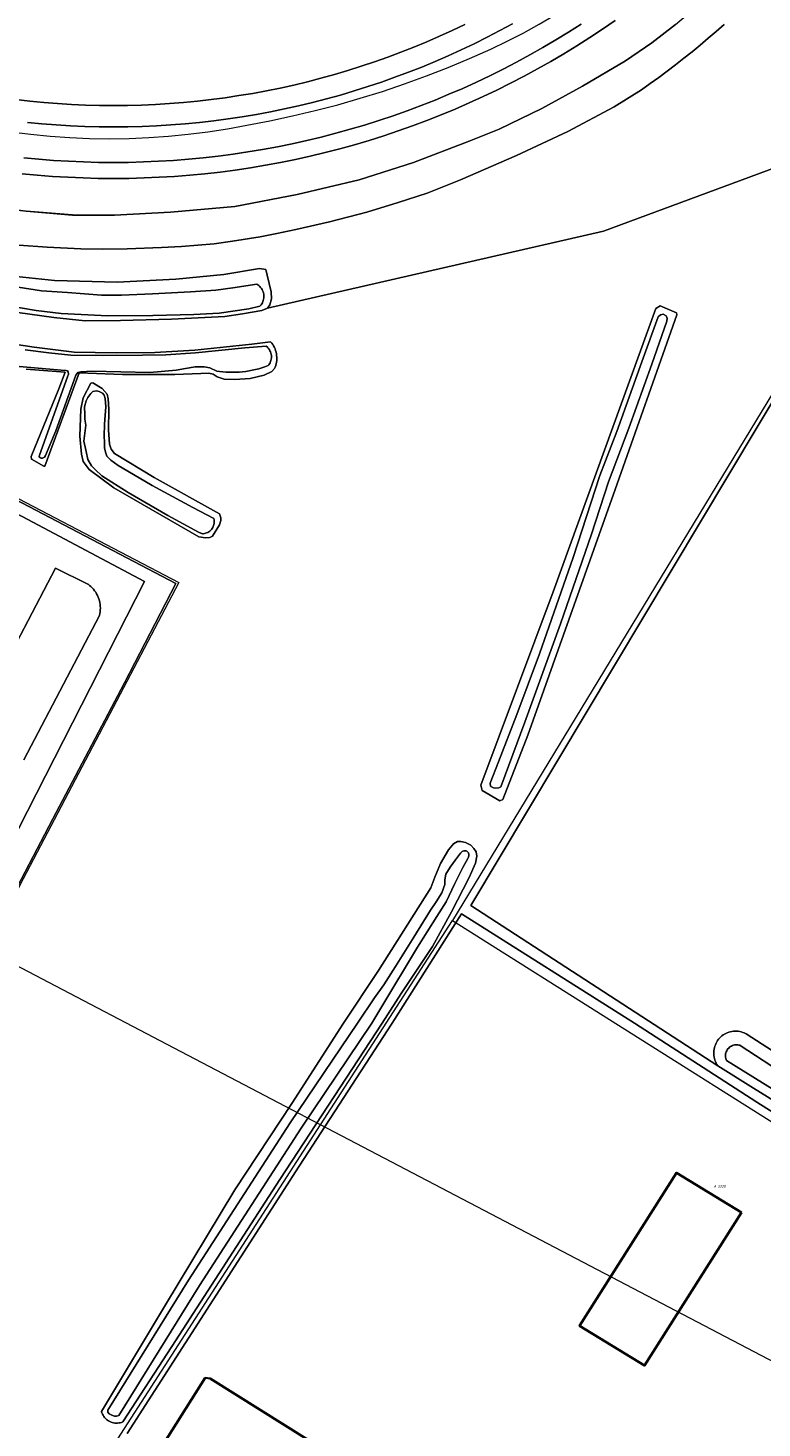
# Model space of a CAD drawing. Header units: metres. Extents: x 250001 to 257773, y 598992 to 609118.
# Tile 591 of 656: x 253147 to 253250, y 606443 to 606640. Entities that reach past the tile are written whole.
import ezdxf
from ezdxf.enums import TextEntityAlignment as Align
from ezdxf.lldxf.tags import DXFTag

# ---------------------------------------------------------------- set-up
doc = ezdxf.new("R2010")
doc.units = ezdxf.units.M
for name, color, linetype, lineweight in [('B-WE-GR-GRAS-GV', 252, 'Continuous', 13), ('B-WE-IE-TERREINAFSCHEIDING_KUNSTMATIG_HEKWERK-G', 252, 'IE-TERREINAFSCHEIDING-KUNSTMATIG', 18), ('B-WE-KG-GRENS_PERCEEL-G', 150, 'KG-PERCEEL', 18), ('B-WE-KG-GRENS_PERCEEL-S', 150, 'Continuous', 25), ('B-WE-OG-BEBOUWING-GV', 1, 'Continuous', 35), ('B-WE-OG-BEBOUWING_BASSIN-GV', 1, 'Continuous', 35), ('B-WE-OG-TERREIN_ERF-GV', 7, 'Continuous', 18), ('B-WE-OG-WATER-GV', 252, 'Continuous', 18), ('B-WE-OG-WATER_SLOOT-GV', 252, 'Continuous', 18), ('B-WE-VH-ONVERHARD-GV', 252, 'Continuous', 18), ('B-WE-VH-VERHARDING_GESLOTEN-GV', 252, 'Continuous', 18), ('B-WE-VH-VERHARDING_OPEN-GV', 252, 'Continuous', 18), ('X-XX-AL-REFERENTIE-G', 7, 'Continuous', 18)]:
    doc.layers.add(name, color=color, linetype=linetype, lineweight=lineweight)
doc.styles.add('NLCS-ISO', font='NLCS-ISO.ttf')
doc.styles.get("Standard").update_dxf_attribs({"font": 'NLCS-ISO.ttf'})
doc.linetypes.add('IE-TERREINAFSCHEIDING-KUNSTMATIG', pattern='A,4,[82,NLCS.shx,S=0.75,R=90,X=0,Y=0],4,-2', length=10)
tags = doc.linetypes.add('KG-PERCEEL', pattern='A,5.5,-2,["P",Standard,S=1.8,R=0,X=-0.5,Y=-0.9],-2,5.5,-2,[5,NLCS.SHX,S=0.75,R=0,X=0,Y=0],-2', length=19).pattern_tags.tags
tags[6] = DXFTag(74, 10)

# ---------------------------------------------------------------- blocks, each defined once
blk = doc.blocks.new('SKG-PERCEELNUMMER-SO')
at = {"style": 'NLCS-ISO', "oblique": 10, "flags": 1}
blk.add_attdef('GEMEENTECODE', text='', height=1.8, dxfattribs=at).set_placement((0, 2.55), align=Align.MIDDLE_CENTER)
at = {"style": 'NLCS-ISO', "oblique": 10}
blk.add_attdef('SECTIE', text='', height=1.8, dxfattribs=at).set_placement((-0.5, 0), align=Align.MIDDLE_RIGHT)
blk.add_attdef('PERCEELNUMMER', text='', height=1.8, dxfattribs=at).set_placement((0.5, 0), align=Align.MIDDLE_LEFT)
blk = doc.blocks.new('BS2021-132-Xref-KAD-20210617')
at = {"layer": 'B-WE-KG-GRENS_PERCEEL-G', "flags": 128}
for points in [[(253211.577, 606636.762), (253213.861, 606637.86), (253216.114, 606639.021), (253218.335, 606640.243), (253220.521, 606641.525), (253222.671, 606642.867), (253224.783, 606644.268), (253226.856, 606645.726), (253228.889, 606647.24), (253230.879, 606648.81), (253232.825, 606650.433), (253234.726, 606652.11), (253236.58, 606653.838), (253238.386, 606655.616), (253240.142, 606657.443)], [(253177.318, 606626.087), (253180.533, 606626.691), (253183.732, 606627.37), (253186.916, 606628.123), (253190.08, 606628.95), (253193.225, 606629.85), (253196.348, 606630.824), (253199.447, 606631.869), (253202.522, 606632.986), (253205.569, 606634.174), (253208.588, 606635.433), (253211.577, 606636.762)], [(253141.447, 606625.581), (253144.189, 606625.151), (253146.941, 606624.798), (253149.703, 606624.524), (253152.471, 606624.327), (253155.243, 606624.21), (253158.018, 606624.17), (253160.793, 606624.209), (253163.566, 606624.327), (253166.334, 606624.523), (253169.095, 606624.797), (253171.848, 606625.15), (253174.59, 606625.58), (253177.318, 606626.087)], [(253268.471, 606617.005), (253206.17, 606514.42)], [(253065.568, 606615.29), (253093.58, 606600.677), (253136.08, 606578.446), (253167.764, 606561.86), (253145.95, 606520.255), (253140.718, 606510.27)], [(253187.639, 606485.707), (253206.17, 606514.42)], [(253206.17, 606514.42), (253302.926, 606453.357)], [(253187.639, 606485.707), (253140.718, 606510.27)], [(253449.49, 606360.86), (253441.06, 606327.05), (253394.72, 606253.53), (253240.78, 606350.68), (253135.92, 606405.57), (253187.639, 606485.707)], [(253302.926, 606453.357), (253291.42, 606431.38), (253187.639, 606485.707)]]:
    blk.add_lwpolyline(points, dxfattribs=at)
at = {"layer": 'B-WE-KG-GRENS_PERCEEL-S', "xscale": 0.2, "yscale": 0.2, "zscale": 0.2}
blk.add_blockref('SKG-PERCEELNUMMER-SO', (253243.315, 606477.09), dxfattribs=at).add_auto_attribs({'PERCEELNUMMER': '3328', 'SECTIE': 'A'})
blk = doc.blocks.new('BS2021-132-Xref-BGT-GRIJS-20210617-aangepast')
at = {"layer": 'B-WE-GR-GRAS-GV', "flags": 128}
for points in [[(253144.906, 606629.681), (253146.857, 606629.459), (253148.811, 606629.27), (253150.768, 606629.116), (253152.728, 606628.996), (253154.689, 606628.91), (253156.652, 606628.858), (253158.615, 606628.841), (253160.578, 606628.858), (253162.541, 606628.909), (253164.502, 606628.994), (253166.462, 606629.114), (253168.419, 606629.268), (253170.374, 606629.455), (253172.324, 606629.677), (253174.271, 606629.933), (253176.213, 606630.223), (253178.149, 606630.547), (253180.08, 606630.905), (253182.003, 606631.296), (253183.92, 606631.72), (253185.829, 606632.178), (253187.73, 606632.67), (253189.622, 606633.194), (253191.505, 606633.751), (253193.377, 606634.342), (253195.239, 606634.964), (253197.09, 606635.619), (253198.929, 606636.307), (253200.756, 606637.026), (253202.57, 606637.777), (253204.37, 606638.56), (253206.157, 606639.373), (253207.929, 606640.218)], [(253207.929, 606640.218), (253206.157, 606639.373), (253204.37, 606638.56), (253202.57, 606637.777), (253200.756, 606637.026), (253198.929, 606636.307), (253197.09, 606635.619), (253195.239, 606634.964), (253193.377, 606634.342), (253191.505, 606633.751), (253189.622, 606633.194), (253187.73, 606632.67), (253185.829, 606632.178), (253183.92, 606631.72), (253182.003, 606631.296), (253180.08, 606630.905), (253178.149, 606630.547), (253176.213, 606630.223), (253174.271, 606629.933), (253172.324, 606629.677), (253170.374, 606629.455), (253168.419, 606629.268), (253166.462, 606629.114), (253164.502, 606628.994), (253162.541, 606628.909), (253160.578, 606628.858), (253158.615, 606628.841), (253156.652, 606628.858), (253154.689, 606628.91), (253152.728, 606628.996), (253150.768, 606629.116), (253148.811, 606629.27), (253146.857, 606629.459), (253144.906, 606629.681)], [(253146.543, 606626.475), (253148.549, 606626.282), (253150.559, 606626.123), (253152.57, 606626), (253154.584, 606625.912), (253156.599, 606625.859), (253158.615, 606625.841), (253160.63, 606625.858), (253162.645, 606625.911), (253164.659, 606625.998), (253166.671, 606626.121), (253168.68, 606626.279), (253170.687, 606626.472), (253172.69, 606626.7), (253174.688, 606626.963), (253176.682, 606627.26), (253178.67, 606627.593), (253180.652, 606627.96), (253182.627, 606628.361), (253184.595, 606628.797), (253186.555, 606629.267), (253188.506, 606629.772), (253190.449, 606630.31), (253192.381, 606630.882), (253194.304, 606631.488), (253196.215, 606632.128), (253198.116, 606632.8), (253200.004, 606633.506), (253201.879, 606634.244), (253203.742, 606635.015), (253205.59, 606635.819), (253207.424, 606636.654), (253209.244, 606637.522), (253211.048, 606638.421), (253212.836, 606639.351), (253214.607, 606640.313)], [(253244.317, 606640.206), (253243.204, 606639.236), (253242.08, 606638.277), (253240.946, 606637.33), (253239.801, 606636.396), (253238.647, 606635.474), (253237.483, 606634.565), (253236.308, 606633.668), (253235.125, 606632.784), (253233.931, 606631.914), (253232.729, 606631.056), (253228.891, 606628.675), (253222.389, 606625.18), (253215.15, 606621.817), (253207.3, 606618.416), (253202.626, 606616.541), (253198.571, 606615.238), (253194.141, 606613.852), (253188.912, 606612.503), (253184.196, 606611.442), (253181.526, 606610.876), (253179.214, 606610.409), (253175.323, 606609.781), (253172.728, 606609.435), (253168.161, 606609.034), (253165.328, 606608.889), (253160.538, 606608.736), (253157.016, 606608.692), (253154.025, 606608.701), (253149.293, 606608.971), (253145.343, 606609.251)], [(253061.192, 606640.687), (253082.283, 606627.968), (253088.505, 606624.424), (253096.34, 606620.467), (253105.494, 606616.307), (253114.935, 606612.414), (253122.967, 606609.591), (253131.858, 606607.047), (253141.38, 606605.193), (253150.349, 606604.252), (253159.104, 606604.03), (253167.361, 606604.468), (253174.075, 606605.132), (253179.092, 606605.946), (253179.974, 606605.799), (253180.187, 606605.019), (253180.718, 606602.661), (253180.793, 606601.691), (253180.568, 606600.843), (253180.245, 606600.385), (253227.358, 606611.213), (253268.439, 606626.416)], [(253214.607, 606640.313), (253212.836, 606639.351), (253211.048, 606638.421), (253209.244, 606637.522), (253207.424, 606636.654), (253205.59, 606635.819), (253203.742, 606635.015), (253201.879, 606634.244), (253200.004, 606633.506), (253198.116, 606632.8), (253196.215, 606632.128), (253194.304, 606631.488), (253192.381, 606630.882), (253190.449, 606630.31), (253188.506, 606629.772), (253186.555, 606629.267), (253184.595, 606628.797), (253182.627, 606628.361), (253180.652, 606627.96), (253178.67, 606627.593), (253176.682, 606627.26), (253174.688, 606626.963), (253172.69, 606626.7), (253170.687, 606626.472), (253168.68, 606626.279), (253166.671, 606626.121), (253164.659, 606625.998), (253162.645, 606625.911), (253160.63, 606625.858), (253158.615, 606625.841), (253156.599, 606625.859), (253154.584, 606625.912), (253152.57, 606626), (253150.559, 606626.123), (253148.549, 606626.282), (253146.543, 606626.475)], [(253146.019, 606621.503), (253148.113, 606621.301), (253150.209, 606621.136), (253152.308, 606621.007), (253154.409, 606620.915), (253156.511, 606620.86), (253158.614, 606620.841), (253160.717, 606620.859), (253162.819, 606620.914), (253164.92, 606621.005), (253167.019, 606621.133), (253169.115, 606621.298), (253171.209, 606621.499), (253173.298, 606621.737), (253175.383, 606622.011), (253177.463, 606622.322), (253179.537, 606622.668), (253181.605, 606623.051), (253183.666, 606623.47), (253185.719, 606623.925), (253187.764, 606624.416), (253189.8, 606624.942), (253191.826, 606625.504), (253193.843, 606626.101), (253195.848, 606626.733), (253197.843, 606627.4), (253199.825, 606628.101), (253201.795, 606628.838), (253203.752, 606629.608), (253205.695, 606630.412), (253207.623, 606631.251), (253209.537, 606632.122), (253211.435, 606633.028), (253213.317, 606633.966), (253215.183, 606634.936), (253217.031, 606635.939), (253218.861, 606636.975), (253220.673, 606638.042), (253222.467, 606639.14), (253224.24, 606640.27)], [(253224.24, 606640.27), (253222.467, 606639.14), (253220.673, 606638.042), (253218.861, 606636.975), (253217.031, 606635.939), (253215.183, 606634.936), (253213.317, 606633.966), (253211.435, 606633.028), (253209.537, 606632.122), (253207.623, 606631.251), (253205.695, 606630.412), (253203.752, 606629.608), (253201.795, 606628.838), (253199.825, 606628.101), (253197.843, 606627.4), (253195.848, 606626.733), (253193.843, 606626.101), (253191.826, 606625.504), (253189.8, 606624.942), (253187.764, 606624.416), (253185.719, 606623.925), (253183.666, 606623.47), (253181.605, 606623.051), (253179.537, 606622.668), (253177.463, 606622.322), (253175.383, 606622.011), (253173.298, 606621.737), (253171.209, 606621.499), (253169.115, 606621.298), (253167.019, 606621.133), (253164.92, 606621.005), (253162.819, 606620.914), (253160.717, 606620.859), (253158.614, 606620.841), (253156.511, 606620.86), (253154.409, 606620.915), (253152.308, 606621.007), (253150.209, 606621.136), (253148.113, 606621.301), (253146.019, 606621.503)], [(253145.784, 606619.265), (253147.916, 606619.06), (253150.052, 606618.891), (253152.19, 606618.76), (253154.33, 606618.666), (253156.472, 606618.61), (253158.614, 606618.591), (253160.756, 606618.609), (253162.897, 606618.665), (253165.037, 606618.758), (253167.176, 606618.889), (253169.311, 606619.056), (253171.444, 606619.261), (253173.572, 606619.504), (253175.696, 606619.783), (253177.815, 606620.099), (253179.927, 606620.453), (253182.034, 606620.843), (253184.133, 606621.269), (253186.225, 606621.733), (253188.308, 606622.233), (253190.382, 606622.769), (253192.446, 606623.341), (253194.5, 606623.949), (253196.543, 606624.593), (253198.575, 606625.272), (253200.594, 606625.987), (253202.601, 606626.737), (253204.594, 606627.522), (253206.573, 606628.341), (253208.538, 606629.195), (253210.487, 606630.083), (253212.421, 606631.005), (253214.338, 606631.961), (253216.239, 606632.95), (253218.121, 606633.971), (253219.986, 606635.026), (253221.832, 606636.113), (253223.659, 606637.232), (253225.466, 606638.383), (253227.252, 606639.565), (253229.018, 606640.778)], [(253229.018, 606640.778), (253227.252, 606639.565), (253225.466, 606638.383), (253223.659, 606637.232), (253221.832, 606636.113), (253219.986, 606635.026), (253218.121, 606633.971), (253216.239, 606632.95), (253214.338, 606631.961), (253212.421, 606631.005), (253210.487, 606630.083), (253208.538, 606629.195), (253206.573, 606628.341), (253204.594, 606627.522), (253202.601, 606626.737), (253200.594, 606625.987), (253198.575, 606625.272), (253196.543, 606624.593), (253194.5, 606623.949), (253192.446, 606623.341), (253190.382, 606622.769), (253188.308, 606622.233), (253186.225, 606621.733), (253184.133, 606621.269), (253182.034, 606620.843), (253179.927, 606620.453), (253177.815, 606620.099), (253175.696, 606619.783), (253173.572, 606619.504), (253171.444, 606619.261), (253169.311, 606619.056), (253167.176, 606618.889), (253165.037, 606618.758), (253162.897, 606618.665), (253160.756, 606618.609), (253158.614, 606618.591), (253156.472, 606618.61), (253154.33, 606618.666), (253152.19, 606618.76), (253150.052, 606618.891), (253147.916, 606619.06), (253145.784, 606619.265)], [(253072.758, 606644.93), (253081.604, 606638.911), (253095.713, 606631.242), (253105.905, 606626.048), (253118.963, 606620.559), (253129.12, 606617.261), (253133.854, 606616.077), (253141.547, 606614.575), (253146.354, 606613.992), (253152.873, 606613.468), (253158.748, 606613.433), (253166.614, 606613.849), (253175.638, 606614.675), (253184.39, 606616.335), (253193.099, 606618.412), (253200.699, 606620.842), (253208.534, 606623.825), (253212.753, 606625.512), (253218.714, 606628.414), (253224.422, 606631.572), (253230.456, 606635.098), (253234.148, 606637.644), (253237.471, 606640.238)], [(253270.331, 606477.277), (253248.447, 606490.876), (253243.42, 606494.021), (253208.738, 606516.509), (253269.252, 606617.586)], [(253268.439, 606626.416), (253227.358, 606611.213), (253180.245, 606600.385), (253179.435, 606600.061), (253176.716, 606599.605), (253174.231, 606599.198), (253166.751, 606598.839), (253159.582, 606598.64), (253154.618, 606598.625), (253150.212, 606599.071), (253145.177, 606599.76)], [(253141.876, 606595.742), (253147.477, 606594.903), (253153.107, 606594.222), (253158.996, 606594.107), (253164.429, 606594.175), (253170.046, 606594.495), (253178.022, 606595.346), (253180.664, 606595.661), (253180.813, 606595.479), (253180.949, 606595.286), (253181.073, 606595.085), (253181.182, 606594.876), (253181.277, 606594.661), (253181.358, 606594.439), (253181.423, 606594.212), (253181.473, 606593.981), (253181.507, 606593.747), (253181.526, 606593.512), (253181.528, 606593.276), (253181.515, 606593.04), (253181.486, 606592.806), (253181.441, 606592.574), (253181.381, 606592.346), (253181.306, 606592.122), (253181.215, 606591.904), (253180.835, 606591.514), (253179.776, 606591), (253177.809, 606590.521), (253175.635, 606590.369), (253174.131, 606590.397), (253173.156, 606590.729), (253172.604, 606591.098), (253171.99, 606591.251), (253170.883, 606591.204), (253169.661, 606591.159), (253168.439, 606591.122), (253167.216, 606591.093), (253165.993, 606591.073), (253164.77, 606591.06), (253163.547, 606591.055), (253162.324, 606591.058), (253161.102, 606591.07), (253159.879, 606591.089), (253158.656, 606591.116), (253157.434, 606591.151), (253156.211, 606591.195), (253154.99, 606591.246), (253153.768, 606591.305), (253148.992, 606578.201), (253148.819, 606578.19), (253147.106, 606579.206), (253147.07, 606579.565), (253150.931, 606589.073), (253151.82, 606591.416), (253151.231, 606591.453), (253150.009, 606591.537), (253148.788, 606591.629), (253147.568, 606591.728), (253146.349, 606591.836)], [(253007.579, 606645.205), (253018.845, 606639.241), (253034.389, 606631.251), (253054.108, 606620.841), (253072.231, 606611.313), (253091.142, 606601.438), (253106.781, 606593.387), (253128.52, 606582.04), (253147.716, 606572.013), (253167.339, 606561.743), (253160.152, 606547.778), (253150.076, 606528.691), (253135.094, 606500), (253109.013, 606450.558), (253108.35, 606449.3), (253104.306, 606441.518)], [(253160.524, 606442.378), (253184.688, 606479.938), (253197.736, 606500), (253207.464, 606515.336), (253231.71, 606500), (253248.923, 606488.923), (253280.822, 606468.742), (253315.002, 606446.874), (253347.054, 606426.85)]]:
    blk.add_lwpolyline(points, dxfattribs=at)
for points in [[(253216.772, 606540.429), (253213.24, 606531.389), (253212.833, 606531.219), (253210.352, 606532.643), (253210.147, 606533.427), (253220.317, 606560.577), (253234.703, 606600.361), (253235.316, 606600.701), (253237.634, 606599.709), (253237.661, 606599.469), (253229.009, 606574.906)], [(253158.664, 606575.16), (253155.177, 606577.726), (253154.358, 606578.86), (253154.107, 606579.879), (253153.89, 606582.398), (253154, 606586.22), (253154.339, 606587.803), (253155.424, 606589.866), (253155.729, 606589.904), (253157.028, 606589.085), (253157.741, 606588.333), (253157.868, 606587.657), (253157.949, 606586.219), (253157.888, 606583.287), (253158.023, 606581.308), (253158.271, 606580.572), (253158.731, 606579.962), (253164.333, 606576.611), (253173.487, 606571.515), (253173.66, 606570.934), (253173.675, 606570.567), (253173.473, 606569.947), (253172.503, 606568.385), (253172.119, 606568.169), (253171.53, 606568.117), (253170.59, 606568.273)], [(253159.9, 606444.009), (253159.725, 606443.944), (253159.545, 606443.894), (253159.361, 606443.859), (253159.174, 606443.841), (253158.987, 606443.837), (253158.8, 606443.85), (253158.616, 606443.879), (253158.434, 606443.923), (253158.257, 606443.982), (253158.085, 606444.056), (253157.921, 606444.144), (253157.765, 606444.246), (253157.618, 606444.361), (253157.482, 606444.488), (253157.358, 606444.626), (253157.245, 606444.774), (253157.146, 606444.931), (253157.061, 606445.095), (253156.99, 606445.267), (253156.934, 606445.444), (253156.927, 606445.47), (253165.776, 606460.199), (253175.619, 606476.604), (253183.652, 606488.726), (253190.875, 606500), (253195.816, 606507.405), (253203.147, 606519.003), (253203.687, 606520.511), (253204.517, 606522.405), (253205.641, 606524.347), (253206.307, 606525.179), (253206.907, 606525.481), (253207.348, 606525.501), (253207.997, 606525.348), (253208.767, 606524.989), (253209.185, 606524.523), (253209.514, 606524.071), (253209.596, 606523.44), (253209.402, 606522.451), (253208.514, 606520.468), (253206.029, 606515.611), (253203.367, 606510.751), (253198.961, 606504.148), (253196.337, 606500), (253181.957, 606478.021), (253166.772, 606454.576)]]:
    blk.add_lwpolyline(points, close=True, dxfattribs=at)
at = {"layer": 'B-WE-IE-TERREINAFSCHEIDING_KUNSTMATIG_HEKWERK-G', "flags": 128}
for points in [[(253036.215, 606684.739), (253060.524, 606656.751), (253065.075, 606651.96), (253069.814, 606647.584), (253072.759, 606644.93), (253081.604, 606638.911), (253095.713, 606631.242), (253105.905, 606626.048), (253118.963, 606620.559), (253129.12, 606617.261), (253133.855, 606616.077), (253141.547, 606614.575), (253146.354, 606613.991), (253152.873, 606613.467), (253158.748, 606613.433), (253166.614, 606613.849), (253175.638, 606614.675), (253184.39, 606616.335), (253193.099, 606618.412), (253200.699, 606620.842), (253208.534, 606623.825), (253212.753, 606625.512), (253218.714, 606628.414), (253224.422, 606631.572), (253230.456, 606635.098), (253234.148, 606637.644), (253237.471, 606640.238), (253242.863, 606644.785), (253246.91, 606648.647), (253251.474, 606653.893), (253254.595, 606657.622), (253257.86, 606662.182), (253260.706, 606666.455), (253263.979, 606672.311), (253266.507, 606677.569), (253268.526, 606682.553), (253270.083, 606687.817), (253271.274, 606693.73), (253272.745, 606703.875), (253276.652, 606731.258), (253278.088, 606739.391), (253281.132, 606753.712), (253288.908, 606785.953), (253292.512, 606800.988), (253299.546, 606829.024), (253311.64, 606879.834), (253318.564, 606908.888), (253325.842, 606939.097), (253336.122, 606980.481), (253340.722, 607000)], [(253000, 606648.54), (253007.579, 606645.205), (253018.845, 606639.241), (253034.389, 606631.251), (253054.108, 606620.841), (253072.231, 606611.313), (253091.142, 606601.438), (253106.781, 606593.387), (253128.52, 606582.04), (253147.716, 606572.013), (253167.339, 606561.743), (253160.152, 606547.778), (253150.076, 606528.691), (253135.094, 606500)]]:
    blk.add_lwpolyline(points, dxfattribs=at)
at = {"layer": 'B-WE-OG-BEBOUWING-GV', "flags": 128}
blk.add_lwpolyline([(253246.732, 606473.418), (253237.606, 606478.995), (253224.025, 606457.496), (253233.151, 606451.919)], close=True, dxfattribs=at)
at = {"layer": 'B-WE-OG-BEBOUWING_BASSIN-GV', "flags": 128}
blk.add_lwpolyline([(253172.159, 606450.103), (253171.495, 606450.173), (253156.226, 606426.013), (253156.407, 606425.528), (253190.166, 606407.826), (253191, 606408.089), (253204.283, 606429.048), (253204.114, 606430.059)], close=True, dxfattribs=at)
at = {"layer": 'B-WE-OG-TERREIN_ERF-GV', "flags": 128}
for points in [[(253269.252, 606617.586), (253208.738, 606516.509), (253243.42, 606494.021), (253243.298, 606494.206), (253243.189, 606494.399), (253243.095, 606494.6), (253243.016, 606494.807), (253242.951, 606495.019), (253242.902, 606495.235), (253242.869, 606495.454), (253242.851, 606495.675), (253242.85, 606495.896), (253242.864, 606496.117), (253242.894, 606496.337), (253242.94, 606496.554), (253243.002, 606496.766), (253243.079, 606496.974), (253243.17, 606497.176), (253243.276, 606497.37), (253243.395, 606497.557), (253243.528, 606497.734), (253243.672, 606497.901), (253243.829, 606498.057), (253243.997, 606498.202), (253244.174, 606498.334), (253244.36, 606498.453), (253244.555, 606498.558), (253244.756, 606498.648), (253244.964, 606498.724), (253245.177, 606498.785), (253245.393, 606498.83), (253245.612, 606498.859), (253245.833, 606498.873), (253246.054, 606498.87), (253246.274, 606498.852), (253246.492, 606498.817), (253246.708, 606498.767), (253246.919, 606498.701), (253247.125, 606498.621), (253247.324, 606498.525), (253247.395, 606498.488), (253261.26, 606489.558)], [(253347.054, 606426.85), (253315.002, 606446.874), (253280.822, 606468.742), (253248.923, 606488.923), (253231.71, 606500), (253207.464, 606515.336), (253197.736, 606500), (253184.688, 606479.938), (253160.524, 606442.378)]]:
    blk.add_lwpolyline(points, dxfattribs=at)
for points in [[(253224.025, 606457.496), (253237.606, 606478.995), (253246.732, 606473.418), (253233.151, 606451.919)], [(253156.226, 606426.013), (253171.495, 606450.173), (253172.159, 606450.103), (253204.114, 606430.059), (253204.283, 606429.048), (253191, 606408.089), (253190.166, 606407.826), (253156.407, 606425.528)]]:
    blk.add_lwpolyline(points, close=True, dxfattribs=at)
at = {"layer": 'B-WE-OG-WATER-GV', "flags": 128}
for points in [[(253143.79, 606592.344), (253151.267, 606591.67), (253151.972, 606591.632), (253152.13, 606591.571), (253152.257, 606591.432), (253152.292, 606591.104), (253152.171, 606590.742), (253148.222, 606579.732), (253148.177, 606579.559), (253148.273, 606579.419), (253148.341, 606579.377), (253148.409, 606579.336), (253148.453, 606579.321), (253148.577, 606579.306), (253148.65, 606579.314), (253148.914, 606579.474), (253149.068, 606579.679), (253150.496, 606583.158), (253153.343, 606590.976), (253153.604, 606591.37), (253154.026, 606591.454), (253155.56, 606591.52), (253163.688, 606591.355), (253167.396, 606591.667), (253168.723, 606591.935), (253170.083, 606592.139), (253171.32, 606592.139), (253172.12, 606592.008), (253173.097, 606591.551), (253173.483, 606591.495), (253173.943, 606591.443), (253174.405, 606591.407), (253174.868, 606591.386), (253175.331, 606591.38), (253175.794, 606591.389), (253176.256, 606591.414), (253176.717, 606591.454), (253177.176, 606591.509), (253177.633, 606591.579), (253178.088, 606591.665), (253178.538, 606591.765), (253178.985, 606591.88), (253179.428, 606592.01), (253179.865, 606592.155), (253180.297, 606592.313), (253180.396, 606592.434), (253180.493, 606592.577), (253180.577, 606592.729), (253180.646, 606592.887), (253180.701, 606593.051), (253180.74, 606593.22), (253180.763, 606593.391), (253180.77, 606593.564), (253180.761, 606593.736), (253180.737, 606593.907), (253180.696, 606594.076), (253180.641, 606594.239), (253180.57, 606594.397), (253180.485, 606594.548), (253180.387, 606594.69), (253180.275, 606594.822), (253180.153, 606594.944), (253180.019, 606595.053), (253177.063, 606594.797), (253170.119, 606594.131), (253165.941, 606593.845), (253162.701, 606593.773), (253157.049, 606593.734), (253152.632, 606593.788), (253149.527, 606594.126), (253146.218, 606594.523)], [(253141.125, 606601.193), (253147.763, 606600.038), (253151.275, 606599.659), (253157.809, 606599.318), (253164.135, 606599.35), (253169.879, 606599.515), (253173.416, 606599.684), (253177.62, 606600.301), (253179.166, 606600.664), (253179.2, 606600.701), (253179.314, 606600.837), (253179.415, 606600.984), (253179.502, 606601.139), (253179.576, 606601.301), (253179.634, 606601.469), (253179.677, 606601.641), (253179.704, 606601.817), (253179.716, 606601.995), (253179.711, 606602.173), (253179.69, 606602.349), (253179.654, 606602.523), (253179.602, 606602.694), (253179.536, 606602.859), (253179.454, 606603.017), (253179.359, 606603.167), (253179.25, 606603.308), (253179.13, 606603.439), (253178.998, 606603.558), (253178.856, 606603.665), (253178.705, 606603.759), (253175.376, 606603.248), (253172.968, 606602.92), (253169.417, 606602.688), (253164.081, 606602.387), (253159.746, 606602.223), (253156.943, 606602.22), (253152.147, 606602.567), (253148.511, 606602.835), (253142.832, 606603.704)], [(253259.731, 606488.257), (253246.574, 606496.876), (253246.548, 606496.885), (253246.396, 606496.928), (253246.241, 606496.955), (253246.084, 606496.966), (253245.927, 606496.961), (253245.771, 606496.94), (253245.618, 606496.904), (253245.469, 606496.852), (253245.326, 606496.785), (253245.191, 606496.704), (253245.065, 606496.61), (253244.949, 606496.503), (253244.844, 606496.386), (253244.752, 606496.258), (253244.674, 606496.122), (253244.609, 606495.978), (253244.559, 606495.829), (253244.525, 606495.675), (253244.507, 606495.519), (253244.504, 606495.361), (253244.518, 606495.204), (253244.547, 606495.05), (253244.592, 606494.899), (253244.652, 606494.753), (253262.525, 606483.656)]]:
    blk.add_lwpolyline(points, dxfattribs=at)
for points in [[(253236.171, 606599.324), (253235.746, 606599.523), (253235.386, 606599.455), (253235.045, 606599.169), (253232.775, 606592.831), (253229.264, 606583.063), (253226.852, 606576.895), (253223.127, 606565.37), (253218.395, 606551.83), (253215.228, 606543.35), (253212.649, 606536.679), (253211.481, 606533.673), (253211.532, 606533.282), (253211.549, 606533.204), (253211.942, 606533.053), (253212.256, 606533.01), (253212.694, 606533.031), (253212.959, 606533.191), (253216.353, 606542.268), (253221.364, 606556.079), (253225.717, 606568.66), (253228.068, 606576.017), (253230.918, 606583.538), (253234.141, 606592.534), (253236.259, 606598.543), (253236.3, 606598.997)], [(253156.592, 606588.699), (253156.199, 606588.788), (253155.715, 606588.672), (253155.421, 606588.402), (253155.021, 606587.865), (253154.776, 606587.376), (253154.536, 606586.512), (253154.581, 606585.448), (253154.589, 606584.79), (253154.725, 606583.946), (253154.582, 606582.833), (253154.455, 606581.72), (253154.771, 606580.252), (253155.004, 606579.158), (253155.516, 606578.241), (253156.087, 606577.669), (253156.99, 606576.866), (253160.667, 606574.516), (253166.251, 606571.281), (253170.523, 606568.954), (253171.106, 606568.711), (253171.204, 606568.717), (253171.366, 606568.739), (253171.525, 606568.777), (253171.681, 606568.83), (253171.83, 606568.898), (253171.972, 606568.981), (253172.105, 606569.077), (253172.228, 606569.185), (253172.34, 606569.305), (253172.44, 606569.435), (253172.526, 606569.574), (253172.599, 606569.721), (253172.657, 606569.874), (253172.699, 606570.033), (253172.727, 606570.194), (253172.738, 606570.358), (253172.733, 606570.522), (253172.713, 606570.685), (253172.676, 606570.845), (253169.76, 606572.405), (253164.053, 606575.497), (253161.419, 606577.03), (253159.274, 606578.272), (253158.231, 606579.026), (253157.692, 606579.599), (253157.481, 606580.144), (253157.332, 606580.785), (253157.323, 606581.567), (253157.312, 606582.429), (253157.322, 606584.088), (253157.511, 606586.518), (253157.434, 606587.723), (253157.287, 606588.159), (253157.08, 606588.438)], [(253208.095, 606524.18), (253207.981, 606524.203), (253207.876, 606524.203), (253207.764, 606524.192), (253207.646, 606524.154), (253207.544, 606524.104), (253207.297, 606523.85), (253206.619, 606522.934), (253205.865, 606521.875), (253205.251, 606520.912), (253205.104, 606520.127), (253205.112, 606519.47), (253204.688, 606518.306), (253203.89, 606517.012), (253203.122, 606515.859), (253200.741, 606512.087), (253198.194, 606507.937), (253196.55, 606505.364), (253195.226, 606503.563), (253192.839, 606500), (253183.389, 606485.982), (253169.123, 606463.902), (253157.8, 606445.649), (253157.795, 606445.369), (253157.988, 606445.158), (253158.354, 606444.95), (253158.767, 606444.826), (253159.047, 606444.83), (253159.339, 606444.92), (253170.661, 606463.172), (253184.927, 606485.252), (253194.869, 606500), (253196.287, 606502.313), (253201.26, 606510.653), (253203.994, 606514.962), (253205.299, 606517.03), (253206.536, 606519.597), (253207.619, 606521.85), (253208.355, 606523.112), (253208.423, 606523.301), (253208.467, 606523.52), (253208.476, 606523.691), (253208.455, 606523.896), (253208.296, 606524.066), (253208.201, 606524.138)]]:
    blk.add_lwpolyline(points, close=True, dxfattribs=at)
at = {"layer": 'B-WE-OG-WATER_SLOOT-GV', "flags": 128}
for points in [[(253146.349, 606591.836), (253147.568, 606591.728), (253148.788, 606591.629), (253150.009, 606591.537), (253151.231, 606591.453), (253151.82, 606591.416), (253150.931, 606589.073), (253147.07, 606579.565), (253147.106, 606579.206), (253148.819, 606578.19), (253148.992, 606578.201), (253153.768, 606591.305), (253154.99, 606591.246), (253156.211, 606591.195), (253157.434, 606591.151), (253158.656, 606591.116), (253159.879, 606591.089), (253161.102, 606591.07), (253162.324, 606591.058), (253163.547, 606591.055), (253164.77, 606591.06), (253165.993, 606591.073), (253167.216, 606591.093), (253168.439, 606591.122), (253169.661, 606591.159), (253170.883, 606591.204), (253171.99, 606591.251), (253172.604, 606591.098), (253173.156, 606590.729), (253174.131, 606590.397), (253175.635, 606590.369), (253177.809, 606590.521), (253179.776, 606591), (253180.835, 606591.514), (253181.215, 606591.904), (253181.306, 606592.122), (253181.381, 606592.346), (253181.441, 606592.574), (253181.486, 606592.806), (253181.515, 606593.04), (253181.528, 606593.276), (253181.526, 606593.512), (253181.507, 606593.747), (253181.473, 606593.981), (253181.423, 606594.212), (253181.358, 606594.439), (253181.277, 606594.661), (253181.182, 606594.876), (253181.073, 606595.085), (253180.949, 606595.286), (253180.813, 606595.479), (253180.664, 606595.661), (253178.022, 606595.346), (253170.046, 606594.495), (253164.429, 606594.175), (253158.996, 606594.107), (253153.107, 606594.222), (253147.477, 606594.903), (253141.876, 606595.742)], [(253145.177, 606599.76), (253150.212, 606599.071), (253154.618, 606598.625), (253159.582, 606598.64), (253166.751, 606598.839), (253174.231, 606599.198), (253176.716, 606599.605), (253179.435, 606600.061), (253180.245, 606600.385), (253180.568, 606600.843), (253180.793, 606601.691), (253180.718, 606602.661), (253180.187, 606605.019), (253179.974, 606605.799), (253179.092, 606605.946), (253174.075, 606605.132), (253167.361, 606604.468), (253159.104, 606604.03), (253150.349, 606604.252), (253141.38, 606605.193)], [(253142.832, 606603.704), (253148.511, 606602.835), (253152.147, 606602.567), (253156.943, 606602.22), (253159.746, 606602.223), (253164.081, 606602.387), (253169.417, 606602.688), (253172.968, 606602.92), (253175.376, 606603.248), (253178.705, 606603.759), (253178.856, 606603.665), (253178.998, 606603.558), (253179.13, 606603.439), (253179.25, 606603.308), (253179.359, 606603.167), (253179.454, 606603.017), (253179.536, 606602.859), (253179.602, 606602.694), (253179.654, 606602.523), (253179.69, 606602.349), (253179.711, 606602.173), (253179.716, 606601.995), (253179.704, 606601.817), (253179.677, 606601.641), (253179.634, 606601.469), (253179.576, 606601.301), (253179.502, 606601.139), (253179.415, 606600.984), (253179.314, 606600.837), (253179.2, 606600.701), (253179.166, 606600.664), (253177.62, 606600.301), (253173.416, 606599.684), (253169.879, 606599.515), (253164.135, 606599.35), (253157.809, 606599.318), (253151.275, 606599.659), (253147.763, 606600.038), (253141.125, 606601.193)], [(253146.218, 606594.523), (253149.527, 606594.126), (253152.632, 606593.788), (253157.049, 606593.734), (253162.701, 606593.773), (253165.941, 606593.845), (253170.119, 606594.131), (253177.063, 606594.797), (253180.019, 606595.053), (253180.153, 606594.944), (253180.275, 606594.822), (253180.387, 606594.69), (253180.485, 606594.548), (253180.57, 606594.397), (253180.641, 606594.239), (253180.696, 606594.076), (253180.737, 606593.907), (253180.761, 606593.736), (253180.77, 606593.564), (253180.763, 606593.391), (253180.74, 606593.22), (253180.701, 606593.051), (253180.646, 606592.887), (253180.577, 606592.729), (253180.493, 606592.577), (253180.396, 606592.434), (253180.297, 606592.313), (253179.865, 606592.155), (253179.428, 606592.01), (253178.985, 606591.88), (253178.538, 606591.765), (253178.088, 606591.665), (253177.633, 606591.579), (253177.176, 606591.509), (253176.717, 606591.454), (253176.256, 606591.414), (253175.794, 606591.389), (253175.331, 606591.38), (253174.868, 606591.386), (253174.405, 606591.407), (253173.943, 606591.443), (253173.483, 606591.495), (253173.097, 606591.551), (253172.12, 606592.008), (253171.32, 606592.139), (253170.083, 606592.139), (253168.723, 606591.935), (253167.396, 606591.667), (253163.688, 606591.355), (253155.56, 606591.52), (253154.026, 606591.454), (253153.604, 606591.37), (253153.343, 606590.976), (253150.496, 606583.158), (253149.068, 606579.679), (253148.914, 606579.474), (253148.65, 606579.314), (253148.577, 606579.306), (253148.453, 606579.321), (253148.409, 606579.336), (253148.341, 606579.377), (253148.273, 606579.419), (253148.177, 606579.559), (253148.222, 606579.732), (253152.171, 606590.742), (253152.292, 606591.104), (253152.257, 606591.432), (253152.13, 606591.571), (253151.972, 606591.632), (253151.267, 606591.67), (253143.79, 606592.344)], [(253261.26, 606489.558), (253247.395, 606498.488), (253247.324, 606498.525), (253247.125, 606498.621), (253246.919, 606498.701), (253246.708, 606498.767), (253246.492, 606498.817), (253246.274, 606498.852), (253246.054, 606498.87), (253245.833, 606498.873), (253245.612, 606498.859), (253245.393, 606498.83), (253245.177, 606498.785), (253244.964, 606498.724), (253244.756, 606498.648), (253244.555, 606498.558), (253244.36, 606498.453), (253244.174, 606498.334), (253243.997, 606498.202), (253243.829, 606498.057), (253243.672, 606497.901), (253243.528, 606497.734), (253243.395, 606497.557), (253243.276, 606497.37), (253243.17, 606497.176), (253243.079, 606496.974), (253243.002, 606496.766), (253242.94, 606496.554), (253242.894, 606496.337), (253242.864, 606496.117), (253242.85, 606495.896), (253242.851, 606495.675), (253242.869, 606495.454), (253242.902, 606495.235), (253242.951, 606495.019), (253243.016, 606494.807), (253243.095, 606494.6), (253243.189, 606494.399), (253243.298, 606494.206), (253243.42, 606494.021), (253248.447, 606490.876), (253270.331, 606477.277)], [(253262.525, 606483.656), (253244.652, 606494.753), (253244.592, 606494.899), (253244.547, 606495.05), (253244.518, 606495.204), (253244.504, 606495.361), (253244.507, 606495.519), (253244.525, 606495.675), (253244.559, 606495.829), (253244.609, 606495.978), (253244.674, 606496.122), (253244.752, 606496.258), (253244.844, 606496.386), (253244.949, 606496.503), (253245.065, 606496.61), (253245.191, 606496.704), (253245.326, 606496.785), (253245.469, 606496.852), (253245.618, 606496.904), (253245.771, 606496.94), (253245.927, 606496.961), (253246.084, 606496.966), (253246.241, 606496.955), (253246.396, 606496.928), (253246.548, 606496.885), (253246.574, 606496.876), (253259.731, 606488.257)]]:
    blk.add_lwpolyline(points, dxfattribs=at)
for points in [[(253237.634, 606599.709), (253235.316, 606600.701), (253234.703, 606600.361), (253220.317, 606560.577), (253210.147, 606533.427), (253210.352, 606532.643), (253212.833, 606531.219), (253213.24, 606531.389), (253216.772, 606540.429), (253229.009, 606574.906), (253237.661, 606599.469)], [(253235.386, 606599.455), (253235.746, 606599.523), (253236.171, 606599.324), (253236.3, 606598.997), (253236.259, 606598.543), (253234.141, 606592.534), (253230.918, 606583.538), (253228.068, 606576.017), (253225.717, 606568.66), (253221.364, 606556.079), (253216.353, 606542.268), (253212.959, 606533.191), (253212.694, 606533.031), (253212.256, 606533.01), (253211.942, 606533.053), (253211.549, 606533.204), (253211.532, 606533.282), (253211.481, 606533.673), (253212.649, 606536.679), (253215.228, 606543.35), (253218.395, 606551.83), (253223.127, 606565.37), (253226.852, 606576.895), (253229.264, 606583.063), (253232.775, 606592.831), (253235.045, 606599.169)], [(253157.028, 606589.085), (253155.729, 606589.904), (253155.424, 606589.866), (253154.339, 606587.803), (253154, 606586.22), (253153.89, 606582.398), (253154.107, 606579.879), (253154.358, 606578.86), (253155.177, 606577.726), (253158.664, 606575.16), (253170.59, 606568.273), (253171.53, 606568.117), (253172.119, 606568.169), (253172.503, 606568.385), (253173.473, 606569.947), (253173.675, 606570.567), (253173.66, 606570.934), (253173.487, 606571.515), (253164.333, 606576.611), (253158.731, 606579.962), (253158.271, 606580.572), (253158.023, 606581.308), (253157.888, 606583.287), (253157.949, 606586.219), (253157.868, 606587.657), (253157.741, 606588.333)], [(253155.715, 606588.672), (253156.199, 606588.788), (253156.592, 606588.699), (253157.08, 606588.438), (253157.287, 606588.159), (253157.434, 606587.723), (253157.511, 606586.518), (253157.322, 606584.088), (253157.312, 606582.429), (253157.323, 606581.567), (253157.332, 606580.785), (253157.481, 606580.144), (253157.692, 606579.599), (253158.231, 606579.026), (253159.274, 606578.272), (253161.419, 606577.03), (253164.053, 606575.497), (253169.76, 606572.405), (253172.676, 606570.845), (253172.713, 606570.685), (253172.733, 606570.522), (253172.738, 606570.358), (253172.727, 606570.194), (253172.699, 606570.033), (253172.657, 606569.874), (253172.599, 606569.721), (253172.526, 606569.574), (253172.44, 606569.435), (253172.34, 606569.305), (253172.228, 606569.185), (253172.105, 606569.077), (253171.972, 606568.981), (253171.83, 606568.898), (253171.681, 606568.83), (253171.525, 606568.777), (253171.366, 606568.739), (253171.204, 606568.717), (253171.106, 606568.711), (253170.523, 606568.954), (253166.251, 606571.281), (253160.667, 606574.516), (253156.99, 606576.866), (253156.087, 606577.669), (253155.516, 606578.241), (253155.004, 606579.158), (253154.771, 606580.252), (253154.455, 606581.72), (253154.582, 606582.833), (253154.725, 606583.946), (253154.589, 606584.79), (253154.581, 606585.448), (253154.536, 606586.512), (253154.776, 606587.376), (253155.021, 606587.865), (253155.421, 606588.402)], [(253207.997, 606525.348), (253207.348, 606525.501), (253206.907, 606525.481), (253206.307, 606525.179), (253205.641, 606524.347), (253204.517, 606522.405), (253203.687, 606520.511), (253203.147, 606519.003), (253195.816, 606507.405), (253190.875, 606500), (253183.652, 606488.726), (253175.619, 606476.604), (253165.776, 606460.199), (253156.927, 606445.47), (253156.934, 606445.444), (253156.99, 606445.267), (253157.061, 606445.095), (253157.146, 606444.931), (253157.245, 606444.774), (253157.358, 606444.626), (253157.482, 606444.488), (253157.618, 606444.361), (253157.765, 606444.246), (253157.921, 606444.144), (253158.085, 606444.056), (253158.257, 606443.982), (253158.434, 606443.923), (253158.616, 606443.879), (253158.8, 606443.85), (253158.987, 606443.837), (253159.174, 606443.841), (253159.361, 606443.859), (253159.545, 606443.894), (253159.725, 606443.944), (253159.9, 606444.009), (253166.772, 606454.576), (253181.957, 606478.021), (253196.337, 606500), (253198.961, 606504.148), (253203.367, 606510.751), (253206.029, 606515.611), (253208.514, 606520.468), (253209.402, 606522.451), (253209.596, 606523.44), (253209.514, 606524.071), (253209.185, 606524.523), (253208.767, 606524.989)], [(253207.876, 606524.203), (253207.981, 606524.203), (253208.095, 606524.18), (253208.201, 606524.138), (253208.296, 606524.066), (253208.455, 606523.896), (253208.476, 606523.691), (253208.467, 606523.52), (253208.423, 606523.301), (253208.355, 606523.112), (253207.619, 606521.85), (253206.536, 606519.597), (253205.299, 606517.03), (253203.994, 606514.962), (253201.26, 606510.653), (253196.287, 606502.313), (253194.869, 606500), (253184.927, 606485.252), (253170.661, 606463.172), (253159.339, 606444.92), (253159.047, 606444.83), (253158.767, 606444.826), (253158.354, 606444.95), (253157.988, 606445.158), (253157.795, 606445.369), (253157.8, 606445.649), (253169.123, 606463.902), (253183.389, 606485.982), (253192.839, 606500), (253195.226, 606503.563), (253196.55, 606505.364), (253198.194, 606507.937), (253200.741, 606512.087), (253203.122, 606515.859), (253203.89, 606517.012), (253204.688, 606518.306), (253205.112, 606519.47), (253205.104, 606520.127), (253205.251, 606520.912), (253205.865, 606521.875), (253206.619, 606522.934), (253207.297, 606523.85), (253207.544, 606524.104), (253207.646, 606524.154), (253207.764, 606524.192)]]:
    blk.add_lwpolyline(points, close=True, dxfattribs=at)
at = {"layer": 'B-WE-VH-ONVERHARD-GV', "flags": 128}
for points in [[(253006.666, 606643.741), (253072.141, 606609.699), (253115.257, 606587.041), (253145.766, 606571.131), (253162.972, 606562.026), (253131.321, 606500), (253114.525, 606467.745), (253106.279, 606451.778), (253109.013, 606450.558), (253135.094, 606500), (253150.076, 606528.691), (253160.152, 606547.778), (253167.339, 606561.743), (253147.716, 606572.013), (253128.52, 606582.04), (253106.781, 606593.387), (253091.142, 606601.438), (253072.231, 606611.313), (253054.108, 606620.841), (253034.389, 606631.251), (253018.845, 606639.241), (253007.579, 606645.205)], [(253146.045, 606536.97), (253156.649, 606557.256), (253156.702, 606557.51), (253156.738, 606557.766), (253156.759, 606558.025), (253156.764, 606558.284), (253156.753, 606558.543), (253156.726, 606558.801), (253156.683, 606559.056), (253156.624, 606559.309), (253156.55, 606559.557), (253156.461, 606559.8), (253156.357, 606560.038), (253156.238, 606560.268), (253156.106, 606560.491), (253155.96, 606560.705), (253155.801, 606560.91), (253155.63, 606561.104), (253155.446, 606561.288), (253155.253, 606561.46), (253155.048, 606561.619), (253155.009, 606561.648), (253150.483, 606563.868), (253141.683, 606547.12)]]:
    blk.add_lwpolyline(points, dxfattribs=at)
at = {"layer": 'B-WE-VH-VERHARDING_GESLOTEN-GV', "flags": 128}
for points in [[(253237.471, 606640.238), (253234.148, 606637.644), (253230.456, 606635.098), (253224.422, 606631.572), (253218.714, 606628.414), (253212.753, 606625.512), (253208.534, 606623.825), (253200.699, 606620.842), (253193.099, 606618.412), (253184.39, 606616.335), (253175.638, 606614.675), (253166.614, 606613.849), (253158.748, 606613.433), (253152.873, 606613.468), (253146.354, 606613.992), (253141.547, 606614.575), (253133.854, 606616.077), (253129.12, 606617.261), (253118.963, 606620.559), (253105.905, 606626.048), (253095.713, 606631.242), (253081.604, 606638.911), (253072.758, 606644.93)], [(253145.343, 606609.251), (253149.293, 606608.971), (253154.025, 606608.701), (253157.016, 606608.692), (253160.538, 606608.736), (253165.328, 606608.889), (253168.161, 606609.034), (253172.728, 606609.435), (253175.323, 606609.781), (253179.214, 606610.409), (253181.526, 606610.876), (253184.196, 606611.442), (253188.912, 606612.503), (253194.141, 606613.852), (253198.571, 606615.238), (253202.626, 606616.541), (253207.3, 606618.416), (253215.15, 606621.817), (253222.389, 606625.18), (253228.891, 606628.675), (253232.729, 606631.056), (253233.931, 606631.914), (253235.125, 606632.784), (253236.308, 606633.668), (253237.483, 606634.565), (253238.647, 606635.474), (253239.801, 606636.396), (253240.946, 606637.33), (253242.08, 606638.277), (253243.204, 606639.236), (253244.317, 606640.206)]]:
    blk.add_lwpolyline(points, dxfattribs=at)
at = {"layer": 'B-WE-VH-VERHARDING_OPEN-GV', "flags": 128}
for points in [[(253104.306, 606441.518), (253108.35, 606449.3), (253109.013, 606450.558), (253106.279, 606451.778), (253114.525, 606467.745), (253131.321, 606500), (253162.972, 606562.026), (253145.766, 606571.131), (253115.257, 606587.041), (253072.141, 606609.699), (253006.666, 606643.741)], [(253141.683, 606547.12), (253150.483, 606563.868), (253155.009, 606561.648), (253155.048, 606561.619), (253155.253, 606561.46), (253155.446, 606561.288), (253155.63, 606561.104), (253155.801, 606560.91), (253155.96, 606560.705), (253156.106, 606560.491), (253156.238, 606560.268), (253156.357, 606560.038), (253156.461, 606559.8), (253156.55, 606559.557), (253156.624, 606559.309), (253156.683, 606559.056), (253156.726, 606558.801), (253156.753, 606558.543), (253156.764, 606558.284), (253156.759, 606558.025), (253156.738, 606557.766), (253156.702, 606557.51), (253156.649, 606557.256), (253146.045, 606536.97)]]:
    blk.add_lwpolyline(points, dxfattribs=at)

msp = doc.modelspace()

# ---------------------------------------------------------------- block references
at = {"layer": 'X-XX-AL-REFERENTIE-G'}
for name in ['BS2021-132-Xref-BGT-GRIJS-20210617-aangepast', 'BS2021-132-Xref-KAD-20210617']:
    msp.add_blockref(name, (0, 0), dxfattribs=at)

doc.saveas('drawing.dxf')
